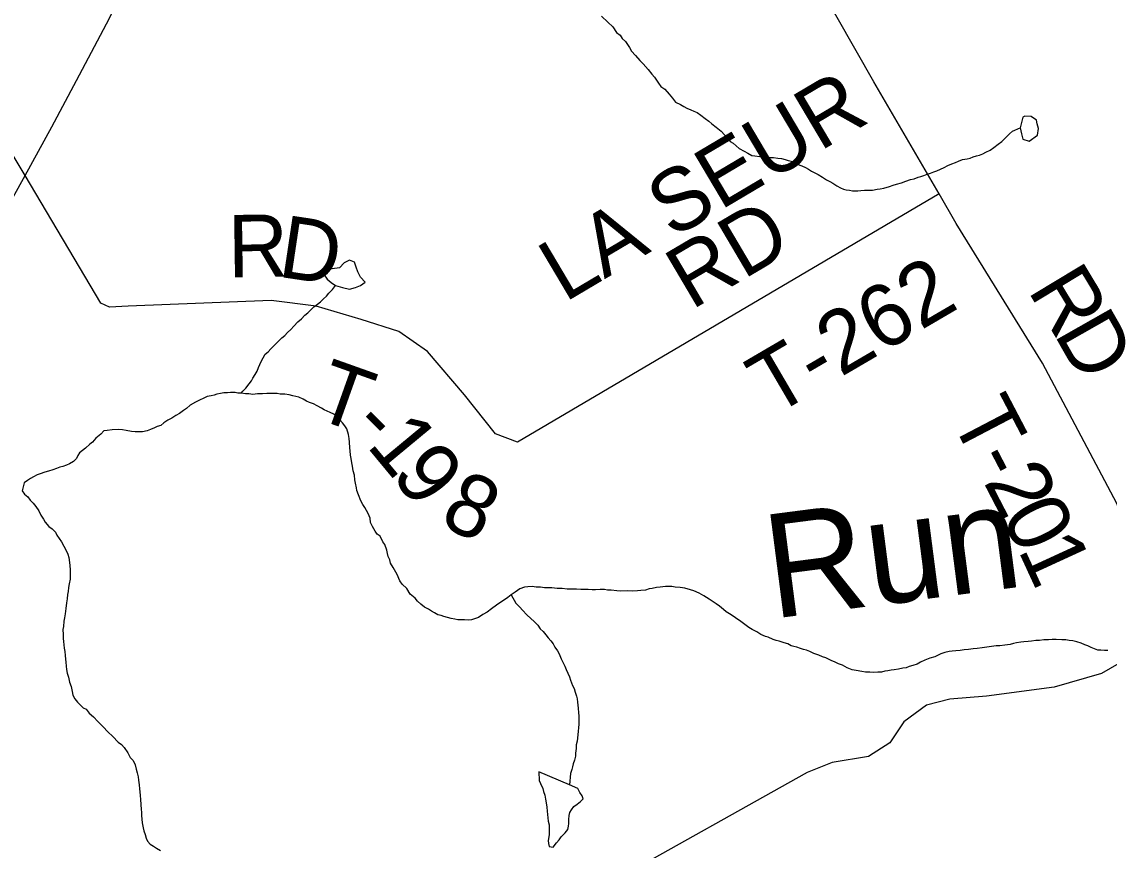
# Model space of a CAD drawing. Extents: x 0 to 1064, y 0 to 440.
# Drawn here: x 363.83 to 379.69, y 113.67 to 125.76 of the extents above; entities that cross this region are included whole.
import ezdxf

# ---------------------------------------------------------------- set-up
doc = ezdxf.new("R2010")
doc.units = 0
for name, color, linetype in [('GM_X_County_Road', 7, 'Continuous'), ('GM_X_Minor_Lake', 7, 'Continuous'), ('GM_X_Minor_River', 7, 'Continuous'), ('GM_X_Minor_River_Text', 7, 'Continuous'), ('GM_X_State_Route', 7, 'Continuous'), ('GM_X_Township_Road', 7, 'Continuous'), ('GM_X_Township_Road_Text', 7, 'Continuous')]:
    doc.layers.add(name, color=color, linetype=linetype)

msp = doc.modelspace()

# ---------------------------------------------------------------- linework, layer by layer
at = {"layer": 'GM_X_County_Road'}
msp.add_lwpolyline([(379.987, 116.488), (379.575, 116.251), (378.884, 116.049), (377.896, 115.919), (377.36, 115.873), (377.024, 115.787), (376.691, 115.543), (376.485, 115.236), (376.178, 115.04), (375.647, 114.951), (375.28, 114.805), (372.4, 113.191)], dxfattribs=at)
at = {"layer": 'GM_X_Minor_Lake'}
for points in [[(378.638, 124.266), (378.627, 124.321), (378.549, 124.372), (378.457, 124.379), (378.426, 124.362), (378.387, 124.21)], [(378.387, 124.21), (378.409, 124.119), (378.426, 124.045), (378.517, 124.013), (378.641, 124.102), (378.655, 124.199), (378.638, 124.266)], [(368.402, 121.909), (368.505, 121.877), (368.608, 121.857), (368.694, 121.879), (368.768, 121.908), (368.836, 121.956), (368.771, 122.03), (368.729, 122.11), (368.706, 122.177), (368.683, 122.251), (368.61, 122.276), (368.53, 122.241), (368.462, 122.164), (368.357, 122.153), (368.265, 122.131)], [(368.265, 122.131), (368.228, 122.077), (368.281, 122.003), (368.341, 121.953), (368.402, 121.909)], [(371.367, 114.816), (371.376, 114.688), (371.393, 114.645), (371.428, 114.571), (371.439, 114.528), (371.456, 114.473), (371.466, 114.418), (371.477, 114.363), (371.488, 114.302), (371.492, 114.241), (371.497, 114.192), (371.502, 114.144), (371.507, 114.095), (371.518, 114.04), (371.522, 113.967), (371.52, 113.894), (371.506, 113.815), (371.511, 113.772), (371.522, 113.724), (371.577, 113.716), (371.627, 113.782), (371.665, 113.823), (371.696, 113.865), (371.752, 113.925), (371.79, 113.972), (371.803, 114.021), (371.805, 114.063), (371.806, 114.118), (371.813, 114.179), (371.821, 114.221), (371.846, 114.263), (371.878, 114.311), (371.927, 114.346), (371.977, 114.381), (372.014, 114.423), (372.003, 114.466), (371.968, 114.515), (371.939, 114.571), (371.814, 114.624)], [(371.814, 114.624), (371.367, 114.816)]]:
    msp.add_lwpolyline(points, dxfattribs=at)
at = {"layer": 'GM_X_Minor_River'}
for points in [[(372.281, 125.835), (372.376, 125.747), (372.447, 125.679), (372.5, 125.598), (372.554, 125.561), (372.583, 125.511), (372.631, 125.468), (372.69, 125.381), (372.719, 125.326), (372.778, 125.263), (372.843, 125.189), (372.891, 125.139), (372.962, 125.058), (373.015, 124.99), (373.056, 124.947), (373.086, 124.903), (373.115, 124.86), (373.15, 124.811), (373.204, 124.773), (373.269, 124.698), (373.316, 124.642)], [(373.316, 124.642), (373.364, 124.58), (373.436, 124.548), (373.484, 124.517), (373.526, 124.497), (373.586, 124.472), (373.628, 124.452), (373.676, 124.433), (373.73, 124.395), (373.796, 124.345), (373.85, 124.307), (373.891, 124.264), (373.957, 124.22), (374.029, 124.157), (374.076, 124.107), (374.124, 124.057), (374.159, 124.008), (374.201, 123.983), (374.29, 123.908), (374.362, 123.869), (374.416, 123.838), (374.477, 123.806), (374.519, 123.799), (374.592, 123.791), (374.64, 123.784), (374.689, 123.776), (374.731, 123.775), (374.792, 123.774), (374.853, 123.766), (374.908, 123.759), (374.962, 123.745), (375.004, 123.732), (375.071, 123.718), (375.137, 123.68), (375.203, 123.654), (375.257, 123.629), (375.299, 123.604), (375.347, 123.578), (375.401, 123.546), (375.444, 123.527), (375.504, 123.489), (375.563, 123.451), (375.612, 123.426), (375.654, 123.4), (375.713, 123.363), (375.767, 123.331), (375.81, 123.312), (375.852, 123.304), (375.901, 123.297), (375.943, 123.29), (376.022, 123.288), (376.065, 123.293), (376.12, 123.298), (376.162, 123.297), (376.235, 123.301), (376.303, 123.312), (376.345, 123.317), (376.4, 123.328), (376.48, 123.35), (376.536, 123.373), (376.585, 123.384), (376.658, 123.407), (376.72, 123.429), (376.787, 123.452), (376.842, 123.463), (376.898, 123.486), (376.94, 123.497), (376.983, 123.514), (377.033, 123.531), (377.082, 123.548), (377.131, 123.565), (377.174, 123.583), (377.279, 123.629), (377.334, 123.658), (377.389, 123.681), (377.445, 123.704), (377.488, 123.721), (377.549, 123.744), (377.616, 123.754), (377.659, 123.765), (377.702, 123.783), (377.752, 123.8), (377.794, 123.811), (377.844, 123.828), (377.887, 123.851), (377.948, 123.88), (378.004, 123.921), (378.066, 123.968), (378.122, 124.01), (378.178, 124.069), (378.234, 124.122), (378.278, 124.158), (378.387, 124.21)], [(367.03, 120.337), (367.055, 120.367), (367.099, 120.409), (367.143, 120.475), (367.18, 120.516), (367.2, 120.558), (367.231, 120.612), (367.263, 120.66), (367.283, 120.714), (367.302, 120.756), (367.321, 120.799), (367.347, 120.853), (367.379, 120.907), (367.422, 120.942), (367.46, 120.984), (367.516, 121.037), (367.572, 121.097), (367.622, 121.144), (367.666, 121.179), (367.703, 121.221), (367.753, 121.268), (367.797, 121.316), (367.853, 121.376), (367.909, 121.423), (367.959, 121.476), (368.003, 121.512), (368.046, 121.553), (368.09, 121.595), (368.14, 121.636), (368.183, 121.672), (368.227, 121.713), (368.271, 121.755), (368.308, 121.796), (368.358, 121.85), (368.402, 121.909)], [(368.717, 118.917), (368.712, 118.959), (368.696, 119.027), (368.685, 119.075), (368.68, 119.142), (368.663, 119.204), (368.653, 119.271), (368.642, 119.32), (368.632, 119.387), (368.621, 119.436), (368.616, 119.497), (368.611, 119.539), (368.607, 119.625), (368.602, 119.679), (368.592, 119.734), (368.569, 119.82), (368.54, 119.863), (368.504, 119.907), (368.469, 119.95), (368.428, 120), (368.38, 120.031), (368.326, 120.057), (368.283, 120.076), (368.241, 120.095), (368.199, 120.121), (368.139, 120.153), (368.085, 120.184), (368.025, 120.204), (367.983, 120.223), (367.935, 120.249), (367.868, 120.281), (367.784, 120.301), (367.729, 120.314), (367.663, 120.322), (367.596, 120.324), (367.553, 120.331), (367.498, 120.332), (367.456, 120.333), (367.401, 120.335), (367.34, 120.33), (367.267, 120.326), (367.2, 120.321), (367.139, 120.329), (367.09, 120.33), (367.03, 120.337), (366.981, 120.339), (366.939, 120.346), (366.872, 120.347), (366.829, 120.342), (366.774, 120.344), (366.725, 120.333), (366.676, 120.322), (366.633, 120.311), (366.591, 120.299), (366.535, 120.289), (366.492, 120.271), (366.412, 120.231), (366.363, 120.208), (366.283, 120.161), (366.233, 120.113), (366.189, 120.084), (366.128, 120.043), (366.078, 120.014), (366.016, 119.973), (365.961, 119.944), (365.899, 119.903), (365.855, 119.867), (365.806, 119.85), (365.763, 119.833), (365.708, 119.81), (365.658, 119.787), (365.591, 119.776), (365.53, 119.772), (365.482, 119.773), (365.427, 119.78), (365.354, 119.794), (365.3, 119.802), (365.239, 119.809), (365.148, 119.805), (365.074, 119.795), (365.025, 119.79), (364.982, 119.742), (364.907, 119.683), (364.863, 119.624), (364.82, 119.594), (364.757, 119.535), (364.714, 119.5), (364.67, 119.47), (364.645, 119.428), (364.626, 119.386), (364.582, 119.339), (364.526, 119.309), (364.483, 119.286), (364.428, 119.269), (364.385, 119.258), (364.336, 119.241), (364.281, 119.218), (364.219, 119.201), (364.164, 119.184), (364.097, 119.162), (364.054, 119.145)], [(364.054, 119.145), (363.998, 119.116), (363.955, 119.092), (363.911, 119.063), (363.862, 119.028), (363.835, 118.913)], [(363.835, 118.913), (363.87, 118.863), (363.918, 118.826), (363.953, 118.776), (363.995, 118.733), (364.036, 118.683), (364.077, 118.621), (364.106, 118.56), (364.147, 118.498), (364.17, 118.455), (364.223, 118.393), (364.271, 118.361), (364.319, 118.311), (364.342, 118.268), (364.377, 118.219), (364.407, 118.169), (364.442, 118.108), (364.482, 118.034), (364.5, 117.991), (364.517, 117.942), (364.527, 117.869), (364.532, 117.826), (364.536, 117.759), (364.535, 117.686), (364.533, 117.625), (364.519, 117.559), (364.512, 117.504), (364.504, 117.443), (364.497, 117.401), (364.489, 117.34), (364.482, 117.28), (364.474, 117.195), (364.46, 117.122), (364.452, 117.062), (364.445, 117.013), (364.437, 116.934), (364.43, 116.892), (364.434, 116.819), (364.432, 116.758), (364.437, 116.715), (364.442, 116.667), (364.447, 116.618), (364.458, 116.569), (364.463, 116.514), (364.468, 116.459), (364.473, 116.417), (364.477, 116.356), (364.482, 116.307), (364.493, 116.252), (364.51, 116.197), (364.526, 116.124), (364.549, 116.062), (364.565, 115.989), (364.576, 115.934), (364.605, 115.878), (364.641, 115.829), (364.682, 115.791), (364.724, 115.748), (364.766, 115.729), (364.813, 115.673), (364.873, 115.617), (364.938, 115.548), (365.015, 115.473), (365.086, 115.399), (365.158, 115.33), (365.235, 115.249), (365.283, 115.212), (365.324, 115.168), (365.377, 115.094), (365.412, 115.026), (365.454, 114.982), (365.482, 114.915), (365.499, 114.854), (365.51, 114.799), (365.527, 114.744), (365.532, 114.695), (365.542, 114.628), (365.547, 114.567), (365.552, 114.524), (365.556, 114.469), (365.561, 114.414), (365.565, 114.341), (365.57, 114.268), (365.575, 114.226), (365.573, 114.177), (365.583, 114.073), (365.6, 114), (365.611, 113.957), (365.627, 113.902), (365.644, 113.847), (365.662, 113.804), (365.703, 113.76), (365.751, 113.729), (365.793, 113.704), (365.853, 113.666)], [(373.912, 117.296), (373.852, 117.334), (373.774, 117.384), (373.708, 117.422), (373.63, 117.454), (373.582, 117.468), (373.497, 117.494), (373.43, 117.502), (373.358, 117.51), (373.309, 117.517), (373.26, 117.518), (373.218, 117.519), (373.138, 117.509), (373.083, 117.504), (373.022, 117.487), (372.979, 117.482), (372.924, 117.465), (372.857, 117.461), (372.808, 117.456), (372.735, 117.452), (372.656, 117.454), (372.559, 117.45), (372.504, 117.457), (372.425, 117.465), (372.37, 117.467), (372.328, 117.474), (372.261, 117.475), (372.194, 117.471), (372.145, 117.472), (372.09, 117.473), (372.023, 117.475), (371.981, 117.476), (371.92, 117.477), (371.859, 117.479), (371.78, 117.481), (371.707, 117.489), (371.634, 117.49), (371.561, 117.498), (371.501, 117.5), (371.452, 117.501), (371.391, 117.508), (371.33, 117.51), (371.27, 117.517), (371.209, 117.513), (371.16, 117.508), (371.092, 117.485), (371.024, 117.438), (370.968, 117.397), (370.919, 117.356), (370.869, 117.326), (370.814, 117.291), (370.751, 117.244), (370.677, 117.191), (370.615, 117.144), (370.553, 117.109), (370.491, 117.068), (370.43, 117.045), (370.387, 117.034), (370.338, 117.029), (370.283, 117.031), (370.229, 117.032), (370.186, 117.033), (370.144, 117.04), (370.089, 117.053), (370.035, 117.067), (369.986, 117.08), (369.944, 117.093), (369.896, 117.107), (369.848, 117.132), (369.806, 117.158), (369.758, 117.189), (369.704, 117.215), (369.65, 117.259), (369.602, 117.302), (369.567, 117.346), (369.495, 117.408), (369.443, 117.489), (369.377, 117.551), (369.342, 117.6), (369.302, 117.693), (369.243, 117.797), (369.208, 117.859), (369.197, 117.908), (369.174, 117.957), (369.163, 118), (369.152, 118.049), (369.124, 118.129), (369.094, 118.172), (369.054, 118.252), (369.012, 118.283), (368.983, 118.327), (368.942, 118.394), (368.913, 118.45), (368.908, 118.517), (368.879, 118.584), (368.856, 118.627), (368.833, 118.671), (368.803, 118.714), (368.774, 118.769), (368.74, 118.855), (368.717, 118.917)], [(370.968, 117.397), (371.032, 117.274), (371.092, 117.218), (371.133, 117.174), (371.192, 117.106), (371.252, 117.05), (371.299, 117.006), (371.353, 116.956), (371.388, 116.901), (371.43, 116.863), (371.471, 116.813), (371.507, 116.77), (371.542, 116.727), (371.578, 116.683), (371.601, 116.634), (371.642, 116.578), (371.665, 116.535), (371.694, 116.461), (371.723, 116.406), (371.746, 116.357), (371.769, 116.308), (371.792, 116.252), (371.815, 116.203), (371.832, 116.154), (371.861, 116.074), (371.884, 116.031), (371.901, 115.976), (371.918, 115.921), (371.929, 115.878), (371.934, 115.829), (371.939, 115.787), (371.944, 115.744), (371.948, 115.677), (371.953, 115.634), (371.952, 115.58), (371.95, 115.507), (371.949, 115.464), (371.941, 115.404), (371.94, 115.361), (371.933, 115.307), (371.926, 115.264), (371.912, 115.21), (371.911, 115.155), (371.903, 115.088), (371.902, 115.046), (371.888, 114.985), (371.869, 114.931), (371.862, 114.889), (371.848, 114.847), (371.829, 114.792), (371.814, 114.624)], [(379.666, 116.585), (379.617, 116.587), (379.562, 116.588), (379.52, 116.589), (379.471, 116.608), (379.423, 116.628), (379.375, 116.653), (379.333, 116.666), (379.279, 116.692), (379.212, 116.712), (379.158, 116.725), (379.103, 116.733), (379.055, 116.74), (378.994, 116.741), (378.915, 116.743), (378.854, 116.745), (378.799, 116.74), (378.732, 116.742), (378.671, 116.731), (378.616, 116.732), (378.555, 116.722), (378.506, 116.717), (378.439, 116.712), (378.396, 116.707), (378.335, 116.696), (378.292, 116.685), (378.243, 116.674), (378.164, 116.664), (378.091, 116.654), (378.036, 116.655), (377.969, 116.645), (377.901, 116.634), (377.834, 116.623), (377.761, 116.613), (377.7, 116.608), (377.633, 116.598), (377.572, 116.593), (377.511, 116.583), (377.45, 116.578), (377.395, 116.573), (377.352, 116.568), (377.291, 116.558), (377.229, 116.535), (377.143, 116.494), (377.069, 116.472), (376.996, 116.443), (376.934, 116.414), (376.885, 116.385), (376.823, 116.368), (376.768, 116.351), (376.725, 116.334), (376.676, 116.329), (376.615, 116.312), (376.548, 116.302), (376.505, 116.297), (376.456, 116.286), (376.413, 116.281), (376.364, 116.27), (376.31, 116.271), (376.255, 116.266), (376.194, 116.268), (376.133, 116.269), (376.078, 116.277), (375.994, 116.291), (375.939, 116.304), (375.867, 116.33), (375.795, 116.369), (375.74, 116.388), (375.692, 116.414), (375.632, 116.439), (375.554, 116.478), (375.505, 116.491), (375.451, 116.517), (375.379, 116.543), (375.319, 116.569), (375.27, 116.588), (375.228, 116.601), (375.186, 116.614), (375.132, 116.634), (375.089, 116.641), (375.047, 116.654), (374.999, 116.68), (374.944, 116.699), (374.872, 116.719), (374.83, 116.732), (374.787, 116.746), (374.715, 116.778), (374.673, 116.791), (374.606, 116.817), (374.547, 116.855), (374.481, 116.893), (374.432, 116.918), (374.391, 116.95), (374.313, 117.006), (374.235, 117.063), (374.175, 117.107), (374.103, 117.151), (374.062, 117.183), (374.002, 117.233), (373.954, 117.264), (373.912, 117.296)]]:
    msp.add_lwpolyline(points, dxfattribs=at)
at = {"layer": 'GM_X_State_Route'}
msp.add_lwpolyline([(363.553, 122.923), (363.881, 123.514), (364.268, 124.222), (364.629, 124.9), (365.067, 125.727), (365.461, 126.494)], dxfattribs=at)
at = {"layer": 'GM_X_Township_Road'}
for points in [[(380.458, 117.04), (380.289, 117.164), (380.171, 117.379), (380.127, 117.701), (380.043, 118.116), (379.797, 118.727), (378.715, 120.774), (377.456, 122.811), (377.205, 123.244), (376.253, 124.878), (374.926, 127.214), (373.403, 129.832), (372.502, 131.39), (371.993, 132.285), (371.973, 132.356)], [(363.881, 123.514), (360.209, 129.618), (359.277, 131.129)], [(371.058, 119.623), (370.737, 119.743), (370.283, 120.315), (369.745, 120.944), (369.33, 121.236), (368.779, 121.414), (368.124, 121.607), (367.468, 121.69), (365.379, 121.607), (365.111, 121.593), (364.984, 121.649), (363.881, 123.514)], [(377.205, 123.244), (371.058, 119.623)]]:
    msp.add_lwpolyline(points, dxfattribs=at)

# ---------------------------------------------------------------- texts
at = {"layer": 'GM_X_Minor_River_Text'}
msp.add_text('Run', height=1.5151, rotation=7.3503, dxfattribs=at).set_placement((374.774, 117.047))
at = {"layer": 'GM_X_Township_Road_Text'}
for s, height, rotation, p in [('LA SEUR', 0.9091, 30.6507, (371.744, 121.653)), ('RD', 0.9091, 30.5418, (373.593, 121.543)), ('R', 0.909, 0.7572, (366.839, 122.027)), ('D', 0.909, 351.4959, (367.547, 122.04)), ('T-262', 0.9091, 30.3362, (374.78, 119.988)), ('R', 0.909, 301.1063, (378.488, 121.842)), ('D', 0.909, 299.6048, (378.871, 121.208)), ('T', 0.909, 340.4035, (368.046, 119.995)), ('T', 0.909, 297.625, (377.358, 119.978)), ('-', 0.909, 314.437, (368.596, 119.825)), ('1', 0.909, 309.6457, (368.843, 119.573)), ('9', 0.909, 308.5655, (369.198, 119.145)), ('-', 0.909, 297.567, (377.673, 119.376)), ('2', 0.909, 297.3773, (377.846, 119.046)), ('8', 0.909, 334.4459, (369.894, 118.431)), ('0', 0.909, 296.7396, (378.102, 118.551)), ('1', 0.909, 294.6959, (378.35, 118.058))]:
    msp.add_text(s, height=height, rotation=rotation, dxfattribs=at).set_placement(p)

doc.saveas('drawing.dxf')
